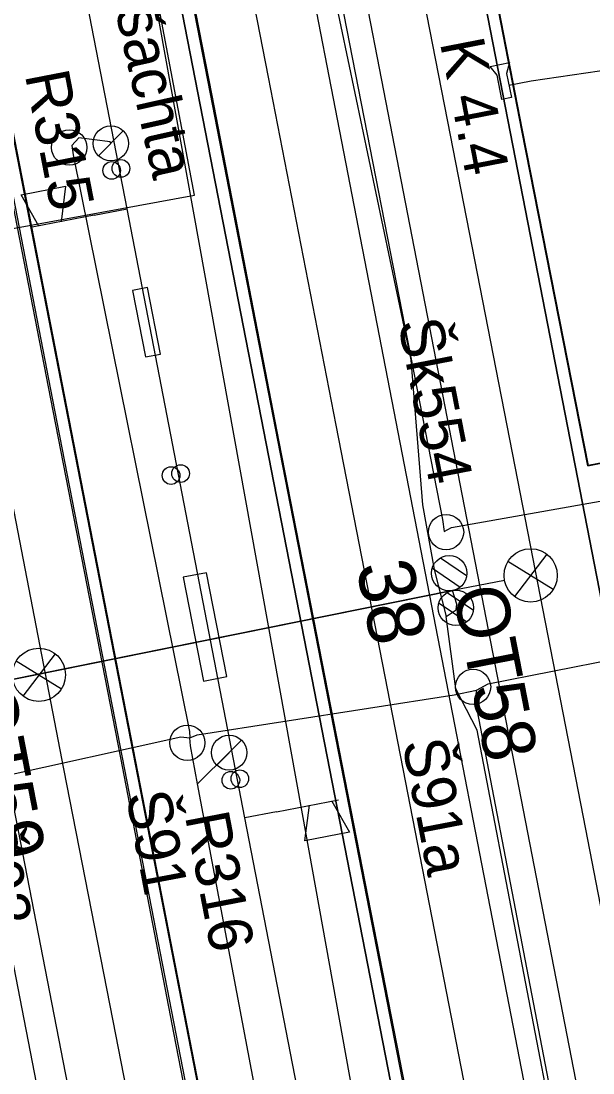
# Model space of a CAD drawing. Extents: x -545736 to -544888, y -1122892 to -1119128.
# Drawn here: x -545172.49 to -545156.28, y -1121936.67 to -1121906.88 of the extents above; entities that cross this region are included whole.
import ezdxf

# ---------------------------------------------------------------- set-up
doc = ezdxf.new("R2010")
doc.units = 0
for name, color, linetype in [('Podbarveni_Nastupiste', 7, 'Continuous'), ('Podbarveni_Zastreseni_Pozemni', 7, 'Continuous'), ('Vrstva 1 - Koleje', 7, 'Continuous'), ('Vrstva 11 - Trakce', 7, 'Continuous'), ('Vrstva 14_zastreseni a nastupiste', 7, 'Continuous'), ('Vrstva 16_plochy', 7, 'Continuous'), ('Vrstva 23 - PHS - pozemni - schody - eskalatory', 7, 'Continuous'), ('Vrstva 25', 7, 'Continuous'), ('Vrstva 26', 7, 'Continuous'), ('Vrstva 29 - sdelzar', 7, 'Continuous'), ('Vrstva 31', 7, 'Continuous'), ('Vrstva 33 - prvky sdelzar', 7, 'Continuous'), ('Vrstva 4 - Teren - stezky - prechody - plochy', 7, 'Continuous'), ('Vrstva 42', 7, 'Continuous'), ('Vrstva 43', 7, 'Continuous'), ('Vrstva 44', 7, 'Continuous')]:
    doc.layers.add(name, color=color, linetype=linetype)

msp = doc.modelspace()

# ---------------------------------------------------------------- linework, layer by layer
at = {"layer": 'Podbarveni_Nastupiste'}
for points in [[(-545184.9, -1121849.369), (-545182.993, -1121859.16), (-545181.077, -1121868.965), (-545179.16, -1121878.788), (-545177.252, -1121888.563), (-545175.346, -1121898.348), (-545173.436, -1121908.137), (-545171.535, -1121917.9), (-545169.616, -1121927.73), (-545168.098, -1121935.561), (-545166.191, -1121945.37)], [(-545161.39, -1121938.311), (-545165.211, -1121918.747), (-545167.114, -1121908.946), (-545169.027, -1121899.154), (-545170.933, -1121889.365), (-545172.848, -1121879.569), (-545174.756, -1121869.786), (-545176.664, -1121859.989), (-545178.574, -1121850.184)], [(-545166.708, -1121868.55), (-545164.421, -1121880.278), (-545162.509, -1121890.086), (-545160.6, -1121899.882), (-545158.695, -1121909.678)], [(-545158.695, -1121909.678), (-545156.782, -1121919.47), (-545154.873, -1121929.263)]]:
    msp.add_lwpolyline(points, dxfattribs=at)
at = {"layer": 'Podbarveni_Zastreseni_Pozemni'}
msp.add_line((-545158.284, -1121909.972), (-545156.418, -1121919.47), dxfattribs=at)
for points in [[(-545158.353, -1121955.704), (-545167.91, -1121906.688), (-545177.482, -1121857.6), (-545187.03, -1121808.63), (-545196.619, -1121759.457), (-545206.211, -1121710.262)], [(-545189.316, -1121750.748), (-545187.893, -1121758.049), (-545178.344, -1121807.045), (-545168.782, -1121856.109), (-545159.222, -1121905.16), (-545158.284, -1121909.972)], [(-545201.855, -1121760.601), (-545192.303, -1121809.6), (-545182.738, -1121858.66), (-545173.147, -1121907.858), (-545163.62, -1121956.724)], [(-545156.418, -1121919.47), (-545156.363, -1121919.459), (-545153.681, -1121918.932), (-545151.154, -1121918.457), (-545150.942, -1121918.416)]]:
    msp.add_lwpolyline(points, dxfattribs=at)
at = {"layer": 'Vrstva 1 - Koleje'}
for points in [[(-545186.548, -1121849.715), (-545184.635, -1121859.52), (-545182.716, -1121869.363), (-545180.824, -1121879.071), (-545178.906, -1121888.91), (-545176.998, -1121898.706), (-545175.097, -1121908.431), (-545173.157, -1121918.369), (-545171.277, -1121928.056), (-545169.885, -1121935.194), (-545167.829, -1121945.733)], [(-545176.93, -1121849.755), (-545175.02, -1121859.552), (-545173.111, -1121869.33), (-545171.572, -1121877.218), (-545170.808, -1121881.145), (-545169.284, -1121888.968), (-545167.378, -1121898.746), (-545165.482, -1121908.471), (-545163.56, -1121918.32), (-545161.662, -1121928.056), (-545159.744, -1121937.904)], [(-545171.796, -1121851.251), (-545169.872, -1121861.126), (-545167.973, -1121870.877), (-545166.065, -1121880.668), (-545164.709, -1121887.625), (-545164.149, -1121890.498), (-545162.238, -1121900.301), (-545160.324, -1121910.109), (-545158.419, -1121919.884), (-545156.492, -1121929.766), (-545154.597, -1121939.5)]]:
    msp.add_lwpolyline(points, dxfattribs=at)
at = {"layer": 'Vrstva 11 - Trakce'}
for p, q in [((-545160.598, -1121922.081), (-545159.858, -1121922.58)), ((-545160.83, -1121922.377), (-545160.044, -1121922.908)), ((-545188.124, -1121928.634), (-545160.257, -1121923.006)), ((-545160.41, -1121923.065), (-545159.667, -1121923.566)), ((-545160.64, -1121923.363), (-545159.856, -1121923.891))]:
    msp.add_line(p, q, dxfattribs=at)
for centre in [(-545160.352, -1121922.515), (-545160.162, -1121923.497)]:
    msp.add_circle(centre, 0.5, dxfattribs=at)
at = {"layer": 'Vrstva 14_zastreseni a nastupiste'}
for p, q in [((-545156.427, -1121919.472), (-545158.294, -1121909.977)), ((-545158.284, -1121909.972), (-545156.418, -1121919.47))]:
    msp.add_line(p, q, dxfattribs=at)
for points in [[(-545206.211, -1121710.262), (-545196.619, -1121759.457), (-545187.03, -1121808.63), (-545177.482, -1121857.6), (-545167.91, -1121906.688), (-545158.353, -1121955.704)], [(-545158.353, -1121955.704), (-545167.959, -1121906.425), (-545177.532, -1121857.312), (-545187.064, -1121808.415), (-545196.682, -1121759.07), (-545206.197, -1121710.259)], [(-545211.47, -1121711.284), (-545201.855, -1121760.601), (-545192.303, -1121809.6), (-545182.738, -1121858.66), (-545173.147, -1121907.858), (-545163.62, -1121956.724), (-545163.626, -1121956.727), (-545173.205, -1121907.598), (-545182.779, -1121858.496), (-545192.361, -1121809.351), (-545201.935, -1121760.249), (-545211.481, -1121711.288)], [(-545158.29, -1121909.976), (-545159.275, -1121904.923), (-545168.857, -1121855.768), (-545178.402, -1121806.802), (-545187.951, -1121757.812), (-545189.328, -1121750.75)], [(-545189.316, -1121750.748), (-545187.893, -1121758.049), (-545178.344, -1121807.045), (-545168.782, -1121856.109), (-545159.222, -1121905.16), (-545158.284, -1121909.972)], [(-545184.953, -1121849.384), (-545183.046, -1121859.175), (-545181.13, -1121868.98), (-545179.213, -1121878.803), (-545177.305, -1121888.578), (-545175.399, -1121898.363), (-545173.489, -1121908.152), (-545171.588, -1121917.915), (-545169.669, -1121927.745), (-545168.151, -1121935.576), (-545166.244, -1121945.385)], [(-545184.9, -1121849.369), (-545182.993, -1121859.16), (-545181.077, -1121868.965), (-545179.16, -1121878.788), (-545177.252, -1121888.563), (-545175.346, -1121898.348), (-545173.436, -1121908.137), (-545171.535, -1121917.9), (-545169.616, -1121927.73), (-545168.098, -1121935.561), (-545166.191, -1121945.37)], [(-545161.39, -1121938.311), (-545165.211, -1121918.747), (-545167.114, -1121908.946), (-545169.027, -1121899.154), (-545170.933, -1121889.365), (-545172.848, -1121879.569), (-545174.756, -1121869.786), (-545176.664, -1121859.989), (-545178.574, -1121850.184)], [(-545161.346, -1121938.355), (-545165.167, -1121918.791), (-545167.07, -1121908.99), (-545168.983, -1121899.198), (-545170.889, -1121889.409), (-545172.804, -1121879.613), (-545174.712, -1121869.83), (-545176.62, -1121860.033), (-545178.53, -1121850.228)], [(-545152.96, -1121939.062), (-545154.873, -1121929.263), (-545156.782, -1121919.47), (-545158.695, -1121909.678), (-545160.6, -1121899.882), (-545162.509, -1121890.086), (-545164.421, -1121880.278), (-545166.708, -1121868.55), (-545168.235, -1121860.711), (-545170.146, -1121850.904)], [(-545152.965, -1121939.059), (-545154.873, -1121929.263), (-545156.782, -1121919.47), (-545158.695, -1121909.678), (-545160.6, -1121899.882), (-545162.509, -1121890.086), (-545164.421, -1121880.278), (-545166.708, -1121868.55), (-545168.235, -1121860.711), (-545170.146, -1121850.904)]]:
    msp.add_lwpolyline(points, dxfattribs=at)
msp.add_lwpolyline([(-545150.942, -1121918.416), (-545156.418, -1121919.47), (-545156.427, -1121919.472), (-545153.681, -1121918.932), (-545150.937, -1121918.416)], close=True, dxfattribs=at)
for centre in [(-545169.917, -1121911.111), (-545169.653, -1121911.054), (-545168.234, -1121919.75), (-545167.963, -1121919.694), (-545166.539, -1121928.38), (-545166.285, -1121928.335)]:
    msp.add_circle(centre, 0.25, dxfattribs=at)
at = {"layer": 'Vrstva 16_plochy'}
for points in [[(-545184.9, -1121849.369), (-545182.993, -1121859.16), (-545181.077, -1121868.965), (-545179.16, -1121878.788), (-545177.252, -1121888.563), (-545175.346, -1121898.348), (-545173.436, -1121908.137), (-545171.535, -1121917.9), (-545169.616, -1121927.73), (-545168.098, -1121935.561), (-545166.191, -1121945.37)], [(-545161.39, -1121938.311), (-545165.211, -1121918.747), (-545167.114, -1121908.946), (-545169.027, -1121899.154), (-545170.933, -1121889.365), (-545172.848, -1121879.569), (-545174.756, -1121869.786), (-545176.664, -1121859.989), (-545178.574, -1121850.184)], [(-545152.96, -1121939.062), (-545154.873, -1121929.263), (-545156.782, -1121919.47), (-545158.695, -1121909.678), (-545160.6, -1121899.882), (-545162.509, -1121890.086), (-545164.421, -1121880.278), (-545166.708, -1121868.55), (-545168.235, -1121860.711), (-545170.146, -1121850.904)]]:
    msp.add_lwpolyline(points, dxfattribs=at)
at = {"layer": 'Vrstva 23 - PHS - pozemni - schody - eskalatory'}
msp.add_lwpolyline([(-545167.318, -1121925.571), (-545166.655, -1121925.442), (-545167.228, -1121922.501), (-545167.891, -1121922.631)], close=True, dxfattribs=at)
at = {"layer": 'Vrstva 25'}
for p, q in [((-545157.585, -1121921.98), (-545158.498, -1121923.179)), ((-545157.406, -1121922.979), (-545158.69, -1121922.187)), ((-545158.785, -1121922.719), (-545160.257, -1121923.006)), ((-545171.34, -1121925.795), (-545172.623, -1121925.002)), ((-545171.518, -1121924.796), (-545172.433, -1121925.994))]:
    msp.add_line(p, q, dxfattribs=at)
msp.add_lwpolyline([(-545160.257, -1121923.006), (-545188.124, -1121928.634)], dxfattribs=at)
for centre in [(-545158.044, -1121922.577), (-545171.978, -1121925.393)]:
    msp.add_circle(centre, 0.754, dxfattribs=at)
at = {"layer": 'Vrstva 26'}
for points in [[(-545172.02, -1121864.309), (-545169.656, -1121876.088), (-545168.475, -1121880.384), (-545166.767, -1121889.14), (-545166.853, -1121890.681), (-545165.235, -1121899.1), (-545165.006, -1121899.475), (-545161.435, -1121916.475), (-545161.109, -1121920.58), (-545160.78, -1121922.41), (-545160.44, -1121923.74), (-545160.155, -1121923.555), (-545160.139, -1121923.395), (-545160.257, -1121923.006)], [(-545125.932, -1121970.51), (-545137.475, -1121972.558), (-545150.257, -1121974.433), (-545150.423, -1121973.984), (-545149.86, -1121973.45), (-545150.867, -1121970.867), (-545151.328, -1121967.253), (-545153.371, -1121959.143), (-545159.558, -1121926.958), (-545160.168, -1121925.789), (-545160.44, -1121923.74)]]:
    msp.add_lwpolyline(points, dxfattribs=at)
at = {"layer": 'Vrstva 29 - sdelzar'}
for p, q in [((-545170.41, -1121912.38), (-545169.48, -1121912.2)), ((-545165.25, -1121929.27), (-545166.14, -1121929.44))]:
    msp.add_line(p, q, dxfattribs=at)
for points in [[(-545161.23, -1121954.22), (-545161.32, -1121954.32), (-545161.96, -1121950.99), (-545166.14, -1121929.44), (-545169.48, -1121912.2), (-545172.98, -1121894.15), (-545175.25, -1121882.41), (-545176.61, -1121875.48), (-545179.9, -1121858.78), (-545183.24, -1121841.76), (-545186.55, -1121824.95), (-545189.52, -1121809.83), (-545189.53, -1121809.79), (-545193.1, -1121791.33), (-545195.35, -1121779.72), (-545196.68, -1121772.84), (-545200.02, -1121755.61), (-545203.25, -1121738.95), (-545206.49, -1121722.18), (-545208.31, -1121712.8), (-545208.32, -1121712.72)], [(-545153.5, -1121907.81), (-545155.71, -1121908.24), (-545158.03, -1121908.58)]]:
    msp.add_lwpolyline(points, dxfattribs=at)
at = {"layer": 'Vrstva 31'}
for points in [[(-545170.61, -1121902.505), (-545170.19, -1121903.15), (-545169.05, -1121904.27), (-545164.52, -1121929.33), (-545161.27, -1121947.35)], [(-545170.61, -1121902.505), (-545170.19, -1121903.15), (-545169.05, -1121904.27), (-545164.52, -1121929.33), (-545161.27, -1121947.35), (-545157.01, -1121968.4), (-545158.36, -1121972.38)]]:
    msp.add_lwpolyline(points, dxfattribs=at)
at = {"layer": 'Vrstva 33 - prvky sdelzar'}
for p, q in [((-545158.03, -1121908.58), (-545158.658, -1121908.703)), ((-545170.41, -1121912.38), (-545172.169, -1121912.721)), ((-545165.25, -1121929.27), (-545163.491, -1121928.929))]:
    msp.add_line(p, q, dxfattribs=at)
for points in [[(-545159.193, -1121908.165), (-545158.644, -1121908.057)], [(-545158.644, -1121908.057), (-545158.725, -1121908.361)], [(-545158.997, -1121908.414), (-545159.193, -1121908.165)], [(-545158.725, -1121908.361), (-545158.591, -1121909.045)], [(-545158.863, -1121909.098), (-545158.997, -1121908.414)], [(-545158.591, -1121909.045), (-545158.863, -1121909.098)], [(-545171.981, -1121912.684), (-545172.478, -1121911.803), (-545171.221, -1121911.559), (-545171.352, -1121912.563)], [(-545163.679, -1121928.966), (-545163.182, -1121929.847), (-545164.439, -1121930.091), (-545164.308, -1121929.087)]]:
    msp.add_lwpolyline(points, dxfattribs=at)
msp.add_lwpolyline([(-545168.899, -1121914.428), (-545169.323, -1121914.511), (-545168.956, -1121916.393), (-545168.532, -1121916.31)], close=True, dxfattribs=at)
at = {"layer": 'Vrstva 4 - Teren - stezky - prechody - plochy'}
for points in [[(-545157.45, -1122022.175), (-545154.783, -1122021.634), (-545154.868, -1122020.873), (-545158.409, -1122002.766), (-545161.985, -1121984.181), (-545167.947, -1121953.502), (-545173.012, -1121927.482), (-545183.259, -1121874.859), (-545192.216, -1121829.241), (-545202.384, -1121776.657), (-545211.092, -1121732.141), (-545220.696, -1121682.724), (-545230.205, -1121633.983), (-545237.607, -1121595.717), (-545239.248, -1121596.014)], [(-545146.11, -1122004.734), (-545145.37, -1122004.712), (-545146.573, -1121994.03), (-545148.01, -1121983.54), (-545148.508, -1121980.262), (-545148.842, -1121978.248), (-545150.866, -1121967.009), (-545156.33, -1121939.097), (-545168.64, -1121875.718), (-545175.381, -1121841.399), (-545180.031, -1121817.339), (-545184.955, -1121792.055), (-545193.253, -1121749.702), (-545199.085, -1121719.832), (-545202.547, -1121701.925)], [(-545146.11, -1122004.734), (-545147.669, -1121994.146), (-545149.368, -1121983.787), (-545152.408, -1121967.248), (-545157.762, -1121939.32), (-545170.037, -1121876.045), (-545176.72, -1121842.206), (-545181.396, -1121818.39), (-545186.868, -1121790.341), (-545194.851, -1121749.267), (-545200.506, -1121720.067), (-545204.102, -1121702.263)], [(-545184.953, -1121849.384), (-545183.046, -1121859.175), (-545181.13, -1121868.98), (-545179.213, -1121878.803), (-545177.305, -1121888.578), (-545175.399, -1121898.363), (-545173.489, -1121908.152), (-545171.588, -1121917.915), (-545169.669, -1121927.745), (-545168.151, -1121935.576), (-545166.244, -1121945.385)], [(-545161.346, -1121938.355), (-545165.167, -1121918.791), (-545167.07, -1121908.99), (-545168.983, -1121899.198), (-545170.889, -1121889.409), (-545172.804, -1121879.613), (-545174.712, -1121869.83), (-545176.62, -1121860.033), (-545178.53, -1121850.228)], [(-545170.146, -1121850.904), (-545168.235, -1121860.711), (-545166.708, -1121868.55), (-545164.421, -1121880.278), (-545162.509, -1121890.086), (-545160.6, -1121899.882), (-545158.695, -1121909.678), (-545156.782, -1121919.47), (-545154.873, -1121929.263), (-545152.965, -1121939.059)]]:
    msp.add_lwpolyline(points, dxfattribs=at)
at = {"layer": 'Vrstva 42'}
msp.add_lwpolyline([(-545203.534, -1121918.02), (-545198.847, -1121917.36), (-545185.567, -1121915.086), (-545176.946, -1121913.531), (-545167.572, -1121911.811), (-545169.511, -1121901.523), (-545169.772, -1121900.147), (-545173.971, -1121879.393), (-545174.091, -1121878.805), (-545174.196, -1121878.05), (-545174.272, -1121877.624), (-545174.386, -1121877.061), (-545179.482, -1121851.396), (-545181.349, -1121842.633), (-545184.905, -1121824.51), (-545186.898, -1121813.243), (-545186.931, -1121810.892), (-545187.672, -1121807.861)], dxfattribs=at)
at = {"layer": 'Vrstva 43'}
for p, q in [((-545170.293, -1121910.696), (-545169.588, -1121909.992)), ((-545166.94, -1121927.949), (-545166.235, -1121927.245))]:
    msp.add_line(p, q, dxfattribs=at)
for centre, radius in [((-545169.94, -1121910.345), 0.498), ((-545171.118, -1121910.46), 0.5), ((-545160.442, -1121921.351), 0.5), ((-545159.677, -1121925.736), 0.5), ((-545167.773, -1121927.318), 0.5), ((-545166.587, -1121927.597), 0.498)]:
    msp.add_circle(centre, radius, dxfattribs=at)
at = {"layer": 'Vrstva 44'}
for points in [[(-545164.987, -1121898.243), (-545160.542, -1121920.999), (-545160.493, -1121921.332), (-545160.284, -1121921.224), (-545152.665, -1121919.872), (-545152.322, -1121919.848)], [(-545169.941, -1121910.344), (-545169.962, -1121910.303), (-545170.85, -1121910.19), (-545171.041, -1121910.405), (-545171.009, -1121910.668), (-545167.707, -1121927.001), (-545167.7, -1121927.178)], [(-545187.78, -1121931.163), (-545187.008, -1121931.034), (-545181.886, -1121930.118), (-545181.603, -1121930.038), (-545181.341, -1121929.974), (-545174.11, -1121928.564), (-545173.664, -1121928.43), (-545173.171, -1121928.303), (-545167.96, -1121927.149), (-545167.7, -1121927.178), (-545167.496, -1121927.097), (-545160.213, -1121925.955), (-545159.582, -1121925.829), (-545159.252, -1121925.644), (-545151.953, -1121924.215), (-545151.532, -1121924.177), (-545151.279, -1121924.112), (-545146.111, -1121922.959), (-545145.858, -1121922.897), (-545145.441, -1121922.867), (-545140.453, -1121922.003), (-545139.905, -1121921.954), (-545139.332, -1121921.805), (-545122.337, -1121918.274)], [(-545151.723, -1121967.127), (-545159.602, -1121926.181), (-545159.582, -1121925.829)], [(-545163.232, -1121944.867), (-545163.285, -1121944.86), (-545164.183, -1121944.626), (-545164.446, -1121944.494), (-545164.515, -1121944.178), (-545167.482, -1121928.484), (-545167.687, -1121927.402), (-545167.7, -1121927.178)], [(-545166.588, -1121927.597), (-545166.576, -1121927.581), (-545167.482, -1121928.484)], [(-545164.428, -1121976.289), (-545173.609, -1121928.95), (-545173.664, -1121928.43)]]:
    msp.add_lwpolyline(points, dxfattribs=at)

# ---------------------------------------------------------------- texts
at = {"layer": 'Vrstva 11 - Trakce'}
msp.add_text('38', height=1.6, rotation=281.0001, dxfattribs=at).set_placement((-545162.992, -1121922.3))
at = {"layer": 'Vrstva 25'}
for s, rotation, p in [('OT58', 281.0343, (-545160.257, -1121923.006)), ('OT59', 280.9831, (-545174.191, -1121925.82))]:
    msp.add_text(s, height=1.5, rotation=rotation, dxfattribs=at).set_placement(p)
at = {"layer": 'Vrstva 33 - prvky sdelzar'}
for s, rotation, p in [('K 4.4', 281.0302, (-545160.619, -1121907.486)), ('R315', 280.9632, (-545172.38, -1121908.398)), ('R316', 280.9632, (-545167.845, -1121929.387))]:
    msp.add_text(s, height=1.25, rotation=rotation, dxfattribs=at).set_placement(p)
at = {"layer": 'Vrstva 43'}
for s, rotation, p in [('stará šachta', 282.6444, (-545170.725, -1121902.529)), ('Šk554', 281.0323, (-545161.807, -1121915.41)), ('Š91a', 280.892, (-545161.688, -1121927.309)), ('Š91', 280.7056, (-545169.518, -1121928.781)), ('Š92', 280.9758, (-545173.943, -1121929.679))]:
    msp.add_text(s, height=1.25, rotation=rotation, dxfattribs=at).set_placement(p)

doc.saveas('drawing.dxf')
